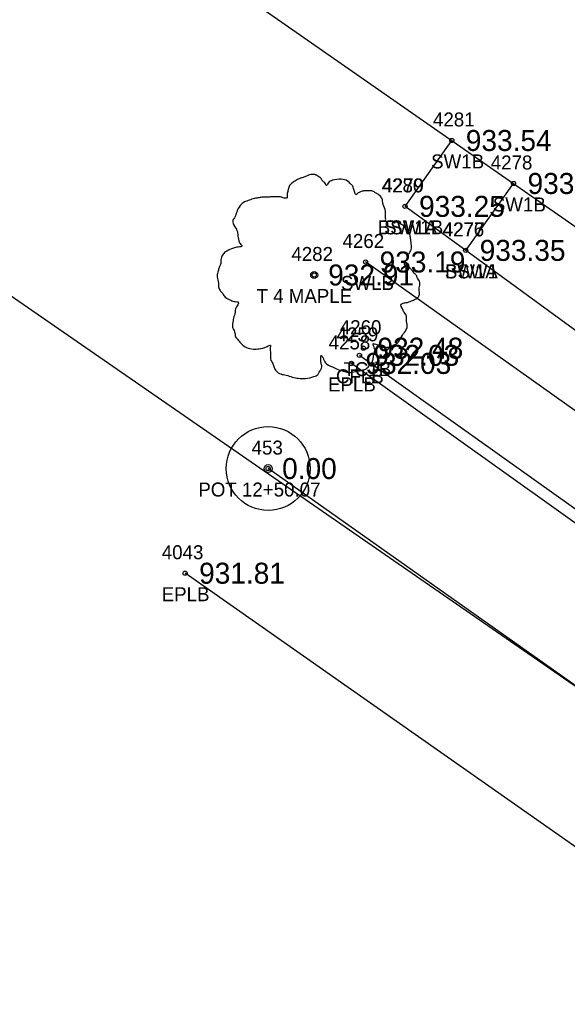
# Model space of a CAD drawing. Extents: x 1575382 to 1578175, y 1099175 to 1101955.
# Drawn here: x 1577111.5 to 1577150.6, y 1101426.7 to 1101496.3 of the extents above; entities that cross this region are included whole.
import ezdxf

# ---------------------------------------------------------------- set-up
doc = ezdxf.new("R2010")
doc.units = 0
for name, color, linetype in [('RD_EX_Bldg', 7, 'Continuous'), ('RD_EX_Conc', 7, 'Continuous'), ('RD_EX_Conc_txCode', 7, 'Continuous'), ('RD_EX_Road', 7, 'Continuous'), ('RD_EX_Road_txCode', 7, 'Continuous'), ('RD_EX_TX_Conc_ELEV', 7, 'Continuous'), ('RD_EX_TX_Road_ELEV', 7, 'Continuous'), ('RD_EX_TX_VEG_ELEV', 7, 'Continuous'), ('RD_EX_UT', 7, 'Continuous'), ('RD_EX_VEG', 7, 'Continuous'), ('RD_EX_VEG_txCode', 7, 'Continuous'), ('RD_HC_Cl', 7, 'Continuous'), ('RD_HC_Data', 7, 'Continuous'), ('RD_HC_Survey_ELEV', 7, 'Continuous'), ('RD_HC_txCode', 7, 'Continuous'), ('RD_SMD_Locator', 7, 'Continuous')]:
    doc.layers.add(name, color=color, linetype=linetype)

msp = doc.modelspace()

# ---------------------------------------------------------------- linework, layer by layer
at = {"layer": 'RD_EX_Bldg'}
msp.add_lwpolyline([(1577065.046, 1101541.491), (1577197.19, 1101449.477), (1577236.385, 1101505.767), (1577104.082, 1101597.552), (1577065.046, 1101541.491)], dxfattribs=at)
at = {"layer": 'RD_EX_Conc'}
for p, q in [((1577139.034, 1101482.935), (1577142.376, 1101487.645)), ((1577143.368, 1101479.788), (1577146.79, 1101484.571))]:
    msp.add_line(p, q, dxfattribs=at)
for points in [[(1577326.739, 1101405.232), (1577316.348, 1101381.047), (1577314.702, 1101377.446), (1577312.765, 1101373.034), (1577307.574, 1101368.224), (1577302.647, 1101367.838), (1577295.881, 1101371.65), (1577262.958, 1101394.891), (1577234.439, 1101415.011), (1577222.087, 1101423.725), (1577202.935, 1101437.614), (1577200.917, 1101438.921), (1577194.112, 1101443.955), (1577177.581, 1101455.534), (1577173.583, 1101458.393), (1577156.819, 1101470.205), (1577152.82, 1101472.9), (1577143.368, 1101479.788), (1577139.034, 1101482.935)], [(1577190.328, 1101434.146), (1577198.07, 1101434.863), (1577191.271, 1101439.937), (1577179.212, 1101448.426), (1577136.216, 1101478.959)], [(1577194.682, 1101430.092), (1577176.054, 1101443.602), (1577135.77, 1101472.286)]]:
    msp.add_lwpolyline(points, dxfattribs=at)
at = {"layer": 'RD_EX_Road'}
for points in [[(1577350.994, 1101394.654), (1577333.617, 1101354.382), (1577330.309, 1101348.321), (1577323.84, 1101345.402), (1577317.431, 1101344.498), (1577311.613, 1101346.411), (1577303.255, 1101352.397), (1577256.622, 1101385.271), (1577215.6, 1101414.322), (1577175.525, 1101442.942), (1577135.202, 1101471.708)], [(1577206.431, 1101064.716), (1577225.664, 1101106.496), (1577239.191, 1101137.5), (1577259.229, 1101183.338), (1577279.151, 1101229.325), (1577299.025, 1101275.068), (1577314.414, 1101310.726), (1577314.923, 1101317.44), (1577309.623, 1101326.254), (1577295.813, 1101333.968), (1577286.609, 1101341.784), (1577246.231, 1101370.35), (1577205.316, 1101399.097), (1577164.905, 1101427.552), (1577123.312, 1101456.71)]]:
    msp.add_lwpolyline(points, dxfattribs=at)
at = {"layer": 'RD_EX_UT'}
msp.add_lwpolyline([(1577014.29, 1101543.334), (1577198.946, 1101415.644), (1577337.019, 1101318.587)], dxfattribs=at)
at = {"layer": 'RD_EX_VEG'}
for centre, radius in [((1577132.538, 1101478.03), 0.25), ((1577132.525, 1101478.011), 0.0001)]:
    msp.add_circle(centre, radius, dxfattribs=at)
for points in [[(1577132.67, 1101485.197), (1577132.37, 1101485.222), (1577132.045, 1101485.122), (1577131.795, 1101485.022), (1577131.57, 1101484.947), (1577131.345, 1101484.847), (1577131.045, 1101484.672), (1577130.82, 1101484.472), (1577130.695, 1101484.222), (1577130.645, 1101483.997), (1577130.596, 1101483.722), (1577130.596, 1101483.547), (1577130.471, 1101483.522), (1577130.321, 1101483.547), (1577130.071, 1101483.622), (1577129.821, 1101483.622), (1577129.571, 1101483.622), (1577129.221, 1101483.597), (1577128.871, 1101483.597), (1577128.596, 1101483.547), (1577128.272, 1101483.498), (1577127.897, 1101483.373), (1577127.547, 1101483.248), (1577127.247, 1101482.998), (1577126.997, 1101482.523), (1577126.872, 1101482.173), (1577126.722, 1101481.923), (1577126.872, 1101481.473), (1577127.047, 1101481.124), (1577127.072, 1101480.924), (1577127.147, 1101480.499), (1577127.247, 1101480.274), (1577127.372, 1101480.074), (1577127.297, 1101480.049), (1577126.922, 1101479.999), (1577126.622, 1101479.899), (1577126.197, 1101479.674), (1577125.973, 1101479.449), (1577125.873, 1101479.124), (1577125.848, 1101478.775), (1577125.748, 1101478.575), (1577125.673, 1101478.3), (1577125.648, 1101478.225), (1577125.598, 1101477.9), (1577125.698, 1101477.45), (1577125.723, 1101477.1), (1577125.848, 1101476.875), (1577125.998, 1101476.701), (1577126.172, 1101476.451), (1577126.572, 1101476.226), (1577126.897, 1101476.126), (1577127.097, 1101476.101), (1577126.922, 1101475.601), (1577126.872, 1101475.251), (1577126.747, 1101474.851), (1577126.747, 1101474.776), (1577126.697, 1101474.302), (1577126.847, 1101473.977), (1577126.922, 1101473.602), (1577127.097, 1101473.377), (1577127.372, 1101473.077), (1577127.697, 1101472.852), (1577128.197, 1101472.727), (1577128.596, 1101472.752), (1577129.171, 1101472.927), (1577129.421, 1101473.002), (1577129.396, 1101472.827), (1577129.421, 1101472.452), (1577129.421, 1101472.028), (1577129.571, 1101471.703), (1577129.671, 1101471.428), (1577129.821, 1101471.178), (1577130.146, 1101470.953), (1577130.546, 1101470.878), (1577130.97, 1101470.728), (1577131.42, 1101470.653), (1577131.92, 1101470.628), (1577132.52, 1101470.778), (1577132.795, 1101470.903), (1577132.895, 1101471.078), (1577133.094, 1101471.453), (1577133.044, 1101471.678), (1577133.069, 1101472.277), (1577133.169, 1101472.102), (1577133.344, 1101471.753), (1577133.844, 1101471.453), (1577134.244, 1101471.278), (1577134.719, 1101471.128), (1577135.019, 1101471.053), (1577135.493, 1101471.128), (1577135.868, 1101471.203), (1577136.243, 1101471.328), (1577136.543, 1101471.603), (1577136.718, 1101471.878), (1577136.768, 1101472.152), (1577136.843, 1101472.527), (1577136.893, 1101472.702)], [(1577136.893, 1101472.702), (1577136.818, 1101472.877), (1577136.768, 1101473.127), (1577136.843, 1101473.102), (1577137.018, 1101473.052), (1577137.293, 1101472.927), (1577137.518, 1101472.852), (1577137.842, 1101472.877), (1577138.117, 1101472.977), (1577138.567, 1101473.252), (1577138.842, 1101473.727), (1577139.117, 1101474.127), (1577139.192, 1101474.451), (1577139.142, 1101474.676), (1577139.117, 1101475.176), (1577138.917, 1101475.426), (1577138.867, 1101475.551), (1577138.767, 1101475.951), (1577138.842, 1101476.001), (1577139.117, 1101476.051), (1577139.492, 1101476.176), (1577139.767, 1101476.301), (1577139.991, 1101476.476), (1577140.066, 1101476.701), (1577140.041, 1101477.1), (1577140.091, 1101477.5), (1577140.016, 1101477.65), (1577139.916, 1101477.8), (1577139.841, 1101478), (1577139.692, 1101478.15), (1577139.592, 1101478.3), (1577139.492, 1101478.4), (1577139.367, 1101478.55), (1577139.192, 1101478.675), (1577139.042, 1101478.725), (1577138.992, 1101478.875), (1577139.142, 1101479.074), (1577139.192, 1101479.174), (1577139.217, 1101479.399), (1577139.442, 1101479.749), (1577139.492, 1101480.149), (1577139.442, 1101480.574), (1577139.392, 1101480.849), (1577139.242, 1101481.124), (1577139.042, 1101481.373), (1577138.917, 1101481.548), (1577138.742, 1101481.673), (1577138.417, 1101481.798), (1577138.167, 1101481.848), (1577137.817, 1101481.848), (1577137.617, 1101481.898), (1577137.642, 1101481.948), (1577137.642, 1101482.098), (1577137.642, 1101482.373), (1577137.567, 1101482.823), (1577137.418, 1101483.323), (1577137.418, 1101483.348), (1577137.318, 1101483.597), (1577137.093, 1101483.797), (1577136.918, 1101483.897), (1577136.718, 1101484.022), (1577136.468, 1101484.047), (1577136.168, 1101484.047), (1577135.893, 1101483.997), (1577135.693, 1101483.897), (1577135.518, 1101483.772), (1577135.443, 1101483.922), (1577135.343, 1101484.222), (1577135.293, 1101484.372), (1577135.144, 1101484.547), (1577134.919, 1101484.747), (1577134.469, 1101484.872), (1577133.844, 1101484.797), (1577133.544, 1101484.597), (1577133.394, 1101484.422), (1577133.344, 1101484.547), (1577133.144, 1101484.747), (1577133.044, 1101484.922), (1577132.87, 1101485.047), (1577132.72, 1101485.147), (1577132.62, 1101485.197)]]:
    msp.add_spline(points, degree=3, dxfattribs=at)
at = {"layer": 'RD_HC_Cl'}
msp.add_line((1577333.443, 1101319.831), (1577129.246, 1101464.193), dxfattribs=at)
at = {"layer": 'RD_HC_Data'}
for radius in [3, 0.282]:
    msp.add_circle((1577129.246, 1101464.193), radius, dxfattribs=at)
at = {"layer": 'RD_SMD_Locator'}
for centre in [(1577142.376, 1101487.645), (1577146.79, 1101484.571), (1577139.034, 1101482.935), (1577139.034, 1101482.935), (1577143.368, 1101479.788), (1577143.368, 1101479.788), (1577136.216, 1101478.959), (1577132.538, 1101478.03), (1577136.061, 1101472.797), (1577135.77, 1101472.286), (1577135.202, 1101471.708), (1577129.246, 1101464.193), (1577123.312, 1101456.71)]:
    msp.add_circle(centre, 0.15, dxfattribs=at)

# ---------------------------------------------------------------- texts
at = {"layer": 'RD_EX_Conc_txCode'}
for s, p in [('4281', (1577141.03, 1101488.645)), ('SW1B', (1577140.896, 1101485.645)), ('4278', (1577145.16, 1101485.571)), ('4280', (1577137.365, 1101483.935)), ('4279', (1577137.404, 1101483.935)), ('SW1B', (1577145.309, 1101482.571)), ('BSW1B', (1577137.081, 1101480.935)), ('SW1A', (1577137.538, 1101480.935)), ('4276', (1577141.715, 1101480.788)), ('4277', (1577141.738, 1101480.788)), ('4262', (1577134.562, 1101479.959)), ('SW1A', (1577141.872, 1101477.788)), ('BSW1', (1577141.888, 1101477.788)), ('SWLB', (1577134.452, 1101476.959)), ('4259', (1577134.14, 1101473.286)), ('4260', (1577134.368, 1101473.797)), ('TC1B', (1577134.628, 1101470.797)), ('CFLB', (1577134.093, 1101470.286))]:
    msp.add_text(s, height=1, dxfattribs=at).set_placement(p)
at = {"layer": 'RD_EX_Road_txCode'}
for s, p in [('4258', (1577133.572, 1101472.708)), ('EPLB', (1577133.525, 1101469.708)), ('4043', (1577121.643, 1101457.71)), ('EPLB', (1577121.635, 1101454.71))]:
    msp.add_text(s, height=1, dxfattribs=at).set_placement(p)
at = {"layer": 'RD_EX_TX_Conc_ELEV'}
for s, p in [('933.54', (1577143.376, 1101486.895)), ('933.53', (1577147.79, 1101483.821)), ('933.25', (1577140.034, 1101482.185)), ('933.25', (1577140.034, 1101482.185)), ('933.35', (1577144.368, 1101479.038)), ('933.35', (1577144.368, 1101479.038)), ('933.19', (1577137.216, 1101478.209)), ('932.48', (1577137.061, 1101472.047)), ('932.03', (1577136.77, 1101471.536))]:
    msp.add_text(s, height=1.5, dxfattribs=at).set_placement(p)
at = {"layer": 'RD_EX_TX_Road_ELEV'}
for s, p in [('932.03', (1577136.202, 1101470.958)), ('931.81', (1577124.312, 1101455.96))]:
    msp.add_text(s, height=1.5, dxfattribs=at).set_placement(p)
at = {"layer": 'RD_EX_TX_VEG_ELEV'}
msp.add_text('932.91', height=1.5, dxfattribs=at).set_placement((1577133.538, 1101477.28))
at = {"layer": 'RD_EX_VEG_txCode'}
for s, p in [('4282', (1577130.908, 1101479.03)), ('T 4 MAPLE', (1577128.416, 1101476.03))]:
    msp.add_text(s, height=1, dxfattribs=at).set_placement(p)
at = {"layer": 'RD_HC_Survey_ELEV'}
msp.add_text('0.00', height=1.5, dxfattribs=at).set_placement((1577130.246, 1101463.443))
at = {"layer": 'RD_HC_txCode'}
for s, p in [('453', (1577128.065, 1101465.193)), ('POT 12+50.07', (1577124.254, 1101462.193))]:
    msp.add_text(s, height=1, dxfattribs=at).set_placement(p)

doc.saveas('drawing.dxf')
